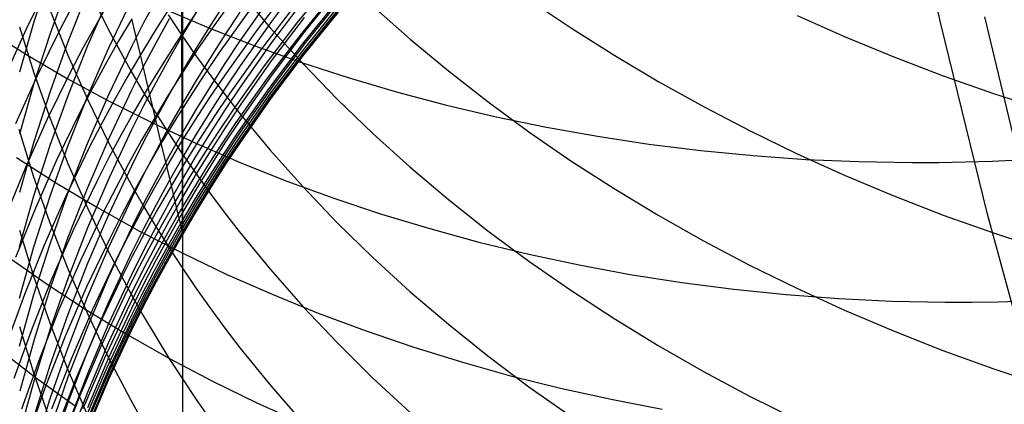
# Model space of a CAD drawing. Extents: x -383 to 1849, y -1185 to -529.
# Tile 466 of 656: x 439.55 to 448.39, y -1099.06 to -1095.61. Entities that reach past the tile are written whole.
import ezdxf

# ---------------------------------------------------------------- set-up
doc = ezdxf.new("R2010")
doc.units = 0
doc.layers.add('PREDEFINITO', color=7, linetype='CONTINUOUS')

msp = doc.modelspace()

# ---------------------------------------------------------------- linework, layer by layer
at = {"layer": 'PREDEFINITO'}
for p, q in [((447.8157, -1095.6485, 419.688), (447.4395, -1093.9322, 419.688)), ((441.0061, -1094.6624, 631.014), (441.0061, -1095.7486, 629.4611)), ((439.8271, -1095.1863, 603.8192), (439.6826, -1095.6318, 603.9616)), ((442.1058, -1095.2394, 585.8199), (441.8117, -1095.6271, 585.8547)), ((442.3489, -1095.2626, 568.8806), (442.0413, -1095.6393, 568.8398)), ((439.8221, -1095.2759, 553.3201), (439.612, -1095.6975, 553.194)), ((439.9869, -1095.2937, 602.1278), (439.8272, -1095.7366, 602.2598)), ((440.1551, -1095.3078, 626.9757), (440.3452, -1095.6918, 627.2091)), ((441.5707, -1095.2831, 562.7726), (441.2891, -1095.6748, 562.7028)), ((441.5226, -1095.3509, 631.4707), (441.8024, -1095.6836, 631.6914)), ((441.9697, -1095.3293, 565.8325), (441.6746, -1095.714, 565.7777)), ((442.4106, -1095.3472, 581.0338), (442.1036, -1095.7264, 581.0466)), ((440.1618, -1095.37, 600.4464), (439.9867, -1095.8096, 600.568)), ((440.3508, -1095.4166, 598.7729), (440.1602, -1095.8517, 598.8841)), ((440.5565, -1095.4366, 597.1097), (440.3506, -1095.8668, 597.2107)), ((440.7776, -1095.4298, 595.4557), (440.6652, -1095.6412, 595.501)), ((441.014, -1095.3973, 593.8115), (441.014, -1095.7509, 592.2498)), ((441.2283, -1095.4137, 561.2013), (441.0924, -1095.6122, 561.1623)), ((441.81, -1095.405, 587.407), (441.5301, -1095.8016, 587.4512)), ((442.1058, -1095.4292, 584.256), (441.8118, -1095.8176, 584.283)), ((442.3771, -1095.3724, 570.3835), (442.0694, -1095.75, 570.3485)), ((444.1276, -1095.4338, 636.2478), (444.5044, -1095.6886, 636.4318)), ((439.8271, -1095.5301, 624.9553), (439.9868, -1095.9297, 625.1876)), ((440.0309, -1095.4823, 554.873), (439.9202, -1095.6915, 554.8149)), ((440.3544, -1095.4537, 556.479), (440.2363, -1095.6601, 556.4261)), ((440.8901, -1095.5201, 559.6194), (440.7616, -1095.7223, 559.5756)), ((440.8489, -1095.5158, 512.6635), (441.2521, -1095.686, 512.4374)), ((441.3965, -1095.4578, 590.5887), (441.2653, -1095.6607, 590.6198)), ((441.6253, -1095.5132, 564.2733), (441.344, -1095.9061, 564.21)), ((442.01, -1095.4992, 567.335), (441.7151, -1095.8848, 567.2864)), ((442.3962, -1095.453, 571.887), (442.0886, -1095.8311, 571.8582)), ((442.4059, -1095.5011, 573.3838), (442.0987, -1095.8798, 573.3612)), ((442.4121, -1095.5212, 574.9415), (442.1048, -1095.9003, 574.9228)), ((442.413, -1095.453, 579.4534), (442.1056, -1095.8323, 579.4587)), ((442.4131, -1095.5215, 578.0203), (442.1057, -1095.9009, 578.0156)), ((442.7234, -1095.4898, 633.8923), (443.0556, -1095.7851, 634.0968)), ((440.5604, -1095.6031, 558.0277), (440.439, -1095.8087, 557.979)), ((440.6368, -1095.9267, 559.5312), (440.5605, -1095.6031, 558.0278)), ((440.8941, -1095.6056, 593.8517), (440.7782, -1095.8159, 593.8925)), ((440.8864, -1095.5695, 629.3473), (441.0061, -1095.7486, 629.4611)), ((441.0924, -1095.6122, 561.1623), (440.9601, -1095.8129, 561.1226)), ((441.1374, -1095.5441, 592.2137), (441.0139, -1095.7509, 592.2497)), ((441.5301, -1095.5456, 589.0057), (441.3954, -1095.7468, 589.0324)), ((442.1053, -1095.5915, 582.6503), (441.8113, -1095.9805, 582.6702)), ((442.4112, -1095.5456, 576.5803), (442.1042, -1095.9246, 576.5643)), ((446.5291, -1095.574, 638.8177), (446.9586, -1095.7651, 638.9615)), ((448.5182, -1096.8686, 509.9998), (448.2125, -1095.5849, 508.4513)), ((439.2524, -1095.6957, 515.3829), (439.6085, -1095.9201, 515.1292)), ((439.612, -1095.6975, 553.194), (439.417, -1096.1258, 553.0646)), ((439.553, -1095.6745, 622.9292), (439.6823, -1096.0877, 623.1587)), ((439.6826, -1095.6318, 603.9616), (439.5532, -1096.0821, 604.1056)), ((439.9202, -1095.6915, 554.8149), (439.7103, -1096.1152, 554.6962)), ((440.2363, -1095.6601, 556.4261), (440.1221, -1095.8685, 556.3723)), ((440.3452, -1095.6918, 627.2091), (440.5504, -1096.0697, 627.4389)), ((440.6652, -1095.6412, 595.501), (440.5566, -1095.8545, 595.5467)), ((441.2653, -1095.6607, 590.6198), (441.1378, -1095.8659, 590.6513)), ((441.2891, -1095.6748, 562.7028), (441.1536, -1095.8741, 562.6671)), ((441.2521, -1095.686, 512.4374), (441.6636, -1095.8459, 512.2188)), ((441.8117, -1095.6271, 585.8547), (441.5314, -1096.0244, 585.8905)), ((442.0413, -1095.6393, 568.8398), (441.7471, -1096.0258, 568.7974)), ((441.8024, -1095.6836, 631.6914), (442.0961, -1096.0083, 631.9068)), ((444.5044, -1095.6886, 636.4318), (444.8912, -1095.9338, 636.6088)), ((448.2347, -1097.3547, 419.688), (447.8157, -1095.6485, 419.688)), ((439.8272, -1095.7366, 602.2598), (439.6826, -1096.1849, 602.3934)), ((440.7616, -1095.7223, 559.5756), (440.6367, -1095.9267, 559.5311)), ((441.0139, -1095.7509, 592.2497), (440.8942, -1095.9599, 592.286)), ((441.0061, -1095.7486, 629.4611), (441.1297, -1095.9258, 629.5737)), ((441.0061, -1095.7486, 629.4611), (441.0136, -1097.8394, 626.2976)), ((441.014, -1095.7509, 592.2498), (441.0142, -1096.0732, 590.6832)), ((441.3954, -1095.7468, 589.0324), (441.2644, -1095.9503, 589.0593)), ((441.6746, -1095.714, 565.7777), (441.3933, -1096.1082, 565.7208)), ((442.0694, -1095.75, 570.3485), (441.775, -1096.1374, 570.3124)), ((442.1036, -1095.7264, 581.0466), (441.81, -1096.1156, 581.0598)), ((443.0556, -1095.7851, 634.0968), (443.3997, -1096.0716, 634.2951)), ((446.9586, -1095.7651, 638.9615), (447.3953, -1095.9454, 639.0972)), ((439.9867, -1095.8096, 600.568), (439.8269, -1096.2551, 600.6913)), ((440.1602, -1095.8517, 598.8841), (439.9848, -1096.2932, 598.997)), ((440.1221, -1095.8685, 556.3723), (440.0116, -1096.0787, 556.3178)), ((440.3506, -1095.8668, 597.2107), (440.1599, -1096.304, 597.3134)), ((440.439, -1095.8087, 557.979), (440.3214, -1096.0162, 557.9296)), ((440.5566, -1095.8545, 595.5467), (440.3507, -1096.2866, 595.6393)), ((440.7782, -1095.8159, 593.8925), (440.6661, -1096.0283, 593.9337)), ((440.9601, -1095.8129, 561.1226), (440.8315, -1096.0157, 561.0822)), ((441.1378, -1095.8659, 590.6513), (441.0141, -1096.0732, 590.6831)), ((441.1536, -1095.8741, 562.6671), (441.0217, -1096.0756, 562.6307)), ((441.5301, -1095.8016, 587.4512), (441.3955, -1096.0034, 587.4736)), ((441.7151, -1095.8848, 567.2864), (441.4339, -1096.2799, 567.236)), ((441.8118, -1095.8176, 584.283), (441.5315, -1096.2157, 584.3107)), ((441.6636, -1095.8459, 512.2188), (442.0829, -1095.9951, 512.0078)), ((442.0886, -1095.8311, 571.8582), (441.7943, -1096.2192, 571.8283)), ((442.0987, -1095.8798, 573.3612), (441.8049, -1096.2683, 573.3378)), ((442.1056, -1095.8323, 579.4587), (441.8116, -1096.2216, 579.4641)), ((439.6085, -1095.9201, 515.1292), (439.9753, -1096.1349, 514.8815)), ((439.9868, -1095.9297, 625.1876), (440.1618, -1096.324, 625.4168)), ((440.6367, -1095.9267, 559.5311), (440.5157, -1096.1332, 559.4859)), ((440.7067, -1096.2208, 561.0413), (440.6368, -1095.9267, 559.5312)), ((440.8942, -1095.9599, 592.286), (440.7783, -1096.171, 592.3227)), ((441.1297, -1095.9258, 629.5737), (441.257, -1096.1011, 629.6851)), ((441.2644, -1095.9503, 589.0593), (441.137, -1096.156, 589.0866)), ((441.344, -1095.9061, 564.21), (441.2086, -1096.106, 564.1775)), ((442.1042, -1095.9246, 576.5643), (441.8104, -1096.3135, 576.5479)), ((442.1048, -1095.9003, 574.9228), (441.8108, -1096.2893, 574.9036)), ((442.1057, -1095.9009, 578.0156), (441.8117, -1096.2902, 578.0107)), ((444.8912, -1095.9338, 636.6088), (445.2874, -1096.1692, 636.7787)), ((447.3953, -1095.9454, 639.0972), (447.8387, -1096.1148, 639.2246)), ((440.3214, -1096.0162, 557.9296), (440.2075, -1096.2258, 557.8793)), ((440.6661, -1096.0283, 593.9337), (440.5578, -1096.2426, 593.9753)), ((440.8315, -1096.0157, 561.0822), (440.7066, -1096.2208, 561.0412)), ((441.3955, -1096.0034, 587.4736), (441.2645, -1096.2075, 587.4964)), ((441.5314, -1096.0244, 585.8905), (441.3966, -1096.2265, 585.9087)), ((441.7471, -1096.0258, 568.7974), (441.4666, -1096.4219, 568.7535)), ((441.8113, -1095.9805, 582.6702), (441.5312, -1096.3791, 582.6906)), ((442.0829, -1095.9951, 512.0078), (442.5096, -1096.1335, 511.8048)), ((442.0961, -1096.0083, 631.9068), (442.4031, -1096.3248, 632.1168)), ((439.7103, -1096.1152, 554.6962), (439.5154, -1096.5456, 554.5745)), ((439.6823, -1096.0877, 623.1587), (439.8268, -1096.4966, 623.3857)), ((440.0116, -1096.0787, 556.3178), (439.802, -1096.5046, 556.2066)), ((439.9753, -1096.1349, 514.8815), (440.352, -1096.34, 514.6402)), ((440.5157, -1096.1332, 559.4859), (440.3985, -1096.3417, 559.4399)), ((440.5504, -1096.0697, 627.4389), (440.6588, -1096.2562, 627.5523)), ((441.0217, -1096.0756, 562.6307), (440.8935, -1096.2794, 562.5937)), ((441.0141, -1096.0732, 590.6831), (440.8941, -1096.2827, 590.7152)), ((441.0142, -1096.0732, 590.6832), (441.0134, -1096.364, 589.1143)), ((441.2086, -1096.106, 564.1775), (441.0769, -1096.3082, 564.1445)), ((441.257, -1096.1011, 629.6851), (441.388, -1096.2745, 629.7952)), ((441.3933, -1096.1082, 565.7208), (441.2579, -1096.3088, 565.6916)), ((441.775, -1096.1374, 570.3124), (441.4943, -1096.5343, 570.275)), ((441.81, -1096.1156, 581.0598), (441.5301, -1096.5144, 581.0732)), ((442.5096, -1096.1335, 511.8048), (442.9431, -1096.261, 511.6099)), ((443.3997, -1096.0716, 634.2951), (443.7552, -1096.349, 634.4872)), ((447.8387, -1096.1148, 639.2246), (448.2882, -1096.273, 639.3436)), ((439.6826, -1096.1849, 602.3934), (439.5533, -1096.6379, 602.5284)), ((440.2075, -1096.2258, 557.8793), (440.0975, -1096.4372, 557.8284)), ((440.7066, -1096.2208, 561.0412), (440.5855, -1096.4279, 560.9995)), ((440.7783, -1096.171, 592.3227), (440.6662, -1096.3841, 592.3597)), ((440.7691, -1096.4853, 562.5562), (440.7067, -1096.2208, 561.0413)), ((441.137, -1096.156, 589.0866), (441.0133, -1096.364, 589.1142)), ((441.2645, -1096.2075, 587.4964), (441.1372, -1096.4138, 587.5193)), ((441.3966, -1096.2265, 585.9087), (441.2654, -1096.431, 585.927)), ((441.5315, -1096.2157, 584.3107), (441.3967, -1096.4183, 584.3248)), ((441.7943, -1096.2192, 571.8283), (441.5138, -1096.6168, 571.7975)), ((441.8116, -1096.2216, 579.4641), (441.5313, -1096.6205, 579.4697)), ((445.2874, -1096.1692, 636.7787), (445.6927, -1096.3945, 636.9414)), ((439.8269, -1096.2551, 600.6913), (439.6822, -1096.7058, 600.816)), ((439.9848, -1096.2932, 598.997), (439.8246, -1096.7406, 599.1114)), ((440.1599, -1096.304, 597.3134), (439.9844, -1096.7476, 597.4175)), ((440.3507, -1096.2866, 595.6393), (440.1601, -1096.7258, 595.7333)), ((440.1618, -1096.324, 625.4168), (440.3519, -1096.7127, 625.6427)), ((440.5578, -1096.2426, 593.9753), (440.3526, -1096.6769, 594.0595)), ((440.6588, -1096.2562, 627.5523), (440.7709, -1096.441, 627.6647)), ((440.8935, -1096.2794, 562.5937), (440.769, -1096.4853, 562.5561)), ((440.8941, -1096.2827, 590.7152), (440.7779, -1096.4943, 590.7476)), ((441.0769, -1096.3082, 564.1445), (440.9488, -1096.5125, 564.1109)), ((441.2579, -1096.3088, 565.6916), (441.1262, -1096.5116, 565.662)), ((441.4339, -1096.2799, 567.236), (441.2986, -1096.481, 567.2102)), ((441.388, -1096.2745, 629.7952), (441.5226, -1096.4459, 629.9042)), ((441.8049, -1096.2683, 573.3378), (441.5248, -1096.6664, 573.3138)), ((441.8104, -1096.3135, 576.5479), (441.5305, -1096.7119, 576.531)), ((441.8108, -1096.2893, 574.9036), (441.5306, -1096.6879, 574.8838)), ((441.8117, -1096.2902, 578.0107), (441.5315, -1096.6893, 578.0057)), ((442.4031, -1096.3248, 632.1168), (442.7229, -1096.6328, 632.3211)), ((442.9431, -1096.261, 511.6099), (443.3831, -1096.3773, 511.4235)), ((448.2882, -1096.273, 639.3436), (448.7434, -1096.4197, 639.4541)), ((440.3985, -1096.3417, 559.4399), (440.285, -1096.5522, 559.3933)), ((440.352, -1096.34, 514.6402), (440.7384, -1096.535, 514.4054)), ((440.6662, -1096.3841, 592.3597), (440.5578, -1096.5992, 592.3971)), ((441.0133, -1096.364, 589.1142), (440.8935, -1096.5741, 589.142)), ((441.0134, -1096.364, 589.1143), (441.0137, -1096.6224, 587.5427)), ((441.1372, -1096.4138, 587.5193), (441.0136, -1096.6224, 587.5426)), ((441.5312, -1096.3791, 582.6906), (441.3964, -1096.5819, 582.701)), ((443.3831, -1096.3773, 511.4235), (443.8291, -1096.4823, 511.2457)), ((443.7552, -1096.349, 634.4872), (444.1217, -1096.6173, 634.6729)), ((445.6927, -1096.3945, 636.9414), (446.1066, -1096.6096, 637.0966)), ((439.802, -1096.5046, 556.2066), (439.6075, -1096.9373, 556.0924)), ((439.8268, -1096.4966, 623.3857), (439.9866, -1096.9007, 623.6101)), ((440.0975, -1096.4372, 557.8284), (439.8887, -1096.8656, 557.7245)), ((440.5855, -1096.4279, 560.9995), (440.4682, -1096.6372, 560.9572)), ((440.769, -1096.4853, 562.5561), (440.6483, -1096.6934, 562.5179)), ((440.7779, -1096.4943, 590.7476), (440.6656, -1096.708, 590.7804)), ((440.8245, -1096.7191, 564.0769), (440.7691, -1096.4853, 562.5562)), ((440.7709, -1096.441, 627.6647), (440.8868, -1096.6241, 627.776)), ((441.2654, -1096.431, 585.927), (441.1379, -1096.6377, 585.9456)), ((441.2986, -1096.481, 567.2102), (441.167, -1096.6843, 567.1839)), ((441.3967, -1096.4183, 584.3248), (441.2655, -1096.6231, 584.3391)), ((441.4666, -1096.4219, 568.7535), (441.3316, -1096.6234, 568.731)), ((441.5226, -1096.4459, 629.9042), (441.8024, -1096.7829, 630.1183)), ((443.8291, -1096.4823, 511.2457), (444.2807, -1096.5758, 511.0769)), ((439.5475, -1096.5932, 621.3523), (439.6766, -1097.0107, 621.5735)), ((440.285, -1096.5522, 559.3933), (440.1753, -1096.7647, 559.346)), ((440.7384, -1096.535, 514.4054), (441.134, -1096.7199, 514.1773)), ((440.8935, -1096.5741, 589.142), (440.7774, -1096.7864, 589.1702)), ((440.9488, -1096.5125, 564.1109), (440.8245, -1096.7191, 564.0768)), ((441.1262, -1096.5116, 565.662), (440.9982, -1096.7167, 565.6319)), ((441.3964, -1096.5819, 582.701), (441.2653, -1096.787, 582.7116)), ((441.4943, -1096.5343, 570.275), (441.3594, -1096.7363, 570.2558)), ((441.5301, -1096.5144, 581.0732), (441.3954, -1096.7173, 581.0801)), ((444.2807, -1096.5758, 511.0769), (444.7373, -1096.6576, 510.9172)), ((440.3526, -1096.6769, 594.0595), (440.1625, -1097.1182, 594.1451)), ((440.5578, -1096.5992, 592.3971), (440.3526, -1097.0351, 592.4728)), ((440.4682, -1096.6372, 560.9572), (440.3546, -1096.8484, 560.9142)), ((440.8868, -1096.6241, 627.776), (441.0066, -1096.8053, 627.8862)), ((441.0136, -1096.6224, 587.5426), (440.8938, -1096.8332, 587.566)), ((441.0137, -1096.6224, 587.5427), (441.0142, -1096.8466, 585.9646)), ((441.1379, -1096.6377, 585.9456), (441.0141, -1096.8466, 585.9644)), ((441.2655, -1096.6231, 584.3391), (441.1381, -1096.8303, 584.3535)), ((441.3316, -1096.6234, 568.731), (441.2003, -1096.8272, 568.7081)), ((441.5138, -1096.6168, 571.7975), (441.3789, -1096.8192, 571.7817)), ((441.5248, -1096.6664, 573.3138), (441.3901, -1096.869, 573.3015)), ((441.5313, -1096.6205, 579.4697), (441.3964, -1096.8235, 579.4725)), ((442.7229, -1096.6328, 632.3211), (443.0551, -1096.9321, 632.5197)), ((444.1217, -1096.6173, 634.6729), (444.4986, -1096.876, 634.852)), ((444.7373, -1096.6576, 510.9172), (445.1985, -1096.7275, 510.7669)), ((446.1066, -1096.6096, 637.0966), (446.5286, -1096.8143, 637.2443)), ((439.6822, -1096.7058, 600.816), (439.5529, -1097.1614, 600.9421)), ((439.8246, -1096.7406, 599.1114), (439.6796, -1097.1933, 599.2271)), ((439.9844, -1096.7476, 597.4175), (439.8242, -1097.1971, 597.5231)), ((440.1753, -1096.7647, 559.346), (439.9673, -1097.1951, 559.2495)), ((440.1601, -1096.7258, 595.7333), (439.9847, -1097.1714, 595.8288)), ((440.3519, -1096.7127, 625.6427), (440.5573, -1097.0951, 625.865)), ((440.6483, -1096.6934, 562.5179), (440.5314, -1096.9035, 562.4791)), ((440.6656, -1096.708, 590.7804), (440.557, -1096.9236, 590.8134)), ((440.8245, -1096.7191, 564.0768), (440.7039, -1096.9278, 564.0422)), ((440.8739, -1096.924, 565.6014), (440.8245, -1096.7191, 564.0769)), ((440.9982, -1096.7167, 565.6319), (440.8739, -1096.924, 565.6012)), ((441.167, -1096.6843, 567.1839), (441.039, -1096.8898, 567.1573)), ((441.134, -1096.7199, 514.1773), (441.5382, -1096.8945, 513.9563)), ((441.3594, -1096.7363, 570.2558), (441.228, -1096.9406, 570.2364)), ((441.3954, -1096.7173, 581.0801), (441.2644, -1096.9226, 581.087)), ((441.5305, -1096.7119, 576.531), (441.3958, -1096.9147, 576.5225)), ((441.5306, -1096.6879, 574.8838), (441.3959, -1096.8907, 574.8737)), ((441.5315, -1096.6893, 578.0057), (441.3967, -1096.8923, 578.0032)), ((445.1985, -1096.7275, 510.7669), (445.6639, -1096.7853, 510.6264)), ((439.5262, -1096.8484, 516.8904), (439.8835, -1097.0776, 516.6427)), ((440.3546, -1096.8484, 560.9142), (440.2449, -1097.0616, 560.8706)), ((440.7774, -1096.7864, 589.1702), (440.6652, -1097.0006, 589.1986)), ((440.8938, -1096.8332, 587.566), (440.7779, -1097.0461, 587.5898)), ((441.0141, -1096.8466, 585.9644), (440.8941, -1097.0577, 585.9834)), ((441.0066, -1096.8053, 627.8862), (441.1301, -1096.9847, 627.9952)), ((441.0142, -1096.8466, 585.9646), (441.0144, -1097.0396, 584.3683)), ((441.1381, -1096.8303, 584.3535), (441.0143, -1097.0396, 584.3681)), ((441.2003, -1096.8272, 568.7081), (441.0726, -1097.0332, 568.6849)), ((441.2653, -1096.787, 582.7116), (441.1379, -1096.9945, 582.7222)), ((441.3789, -1096.8192, 571.7817), (441.2476, -1097.0238, 571.7657)), ((441.3964, -1096.8235, 579.4725), (441.2653, -1097.0288, 579.4754)), ((441.8024, -1096.7829, 630.1183), (442.0961, -1097.1118, 630.3272)), ((445.6639, -1096.7853, 510.6264), (446.133, -1096.8309, 510.4957)), ((446.133, -1096.8309, 510.4957), (446.6054, -1096.8641, 510.3752)), ((446.5286, -1096.8143, 637.2443), (446.9581, -1097.0082, 637.3843)), ((439.6075, -1096.9373, 556.0924), (439.4282, -1097.3762, 555.9756)), ((439.8887, -1096.8656, 557.7245), (439.6951, -1097.3008, 557.6179)), ((439.9866, -1096.9007, 623.6101), (440.1615, -1097.2995, 623.8315)), ((440.557, -1096.9236, 590.8134), (440.3513, -1097.3605, 590.8804)), ((440.5314, -1096.9035, 562.4791), (440.4183, -1097.1157, 562.4397)), ((440.7039, -1096.9278, 564.0422), (440.5871, -1097.1386, 564.007)), ((440.8739, -1096.924, 565.6012), (440.7533, -1097.1334, 565.5702)), ((440.9148, -1097.0976, 567.1303), (440.8739, -1096.924, 565.6014)), ((441.039, -1096.8898, 567.1573), (440.9147, -1097.0976, 567.1302)), ((441.228, -1096.9406, 570.2364), (441.1003, -1097.1472, 570.2166)), ((441.2644, -1096.9226, 581.087), (441.1371, -1097.1301, 581.094)), ((441.3901, -1096.869, 573.3015), (441.259, -1097.0739, 573.289)), ((441.3959, -1096.8907, 574.8737), (441.2647, -1097.0958, 574.8635)), ((441.3958, -1096.9147, 576.5225), (441.2648, -1097.1197, 576.5138)), ((441.3967, -1096.8923, 578.0032), (441.2656, -1097.0976, 578.0006)), ((441.5382, -1096.8945, 513.9563), (441.9507, -1097.0585, 513.7426)), ((443.0551, -1096.9321, 632.5197), (443.3992, -1097.2225, 632.7123)), ((444.4986, -1096.876, 634.852), (444.8856, -1097.125, 635.0244)), ((446.6054, -1096.8641, 510.3752), (447.0805, -1096.8846, 510.2651)), ((447.0805, -1096.8846, 510.2651), (447.558, -1096.8923, 510.1657)), ((447.558, -1096.8923, 510.1657), (447.7975, -1096.8913, 510.1201)), ((447.7975, -1096.8913, 510.1201), (448.0374, -1096.887, 510.0772)), ((448.0374, -1096.887, 510.0772), (448.2777, -1096.8795, 510.0371)), ((448.2777, -1096.8795, 510.0371), (448.5182, -1096.8686, 509.9998)), ((439.6766, -1097.0107, 621.5735), (439.821, -1097.4238, 621.7923)), ((440.3526, -1097.0351, 592.4728), (440.1626, -1097.478, 592.5497)), ((440.6652, -1097.0006, 589.1986), (440.5567, -1097.2169, 589.2272)), ((441.0726, -1097.0332, 568.6849), (440.9487, -1097.2415, 568.6614)), ((441.1379, -1096.9945, 582.7222), (441.0142, -1097.2041, 582.7329)), ((441.2476, -1097.0238, 571.7657), (441.12, -1097.2307, 571.7494)), ((441.1301, -1096.9847, 627.9952), (441.2574, -1097.1622, 628.1031)), ((441.2653, -1097.0288, 579.4754), (441.1377, -1097.2363, 579.4783)), ((446.9581, -1097.0082, 637.3843), (447.3948, -1097.1913, 637.5164)), ((439.8835, -1097.0776, 516.6427), (440.2513, -1097.2971, 516.4009)), ((440.1625, -1097.1182, 594.1451), (439.9877, -1097.566, 594.232)), ((440.2449, -1097.0616, 560.8706), (440.0367, -1097.4934, 560.7818)), ((440.4183, -1097.1157, 562.4397), (440.3089, -1097.3298, 562.3999)), ((440.5573, -1097.0951, 625.865), (440.6657, -1097.2838, 625.9747)), ((440.7779, -1097.0461, 587.5898), (440.6657, -1097.261, 587.6137)), ((440.8941, -1097.0577, 585.9834), (440.778, -1097.271, 586.0026)), ((440.9147, -1097.0976, 567.1302), (440.7943, -1097.3075, 567.1027)), ((441.0143, -1097.0396, 584.3681), (440.8944, -1097.2512, 584.3828)), ((440.9488, -1097.2415, 568.6615), (440.9148, -1097.0976, 567.1303)), ((441.0144, -1097.0396, 584.3683), (441.0143, -1097.2041, 582.7331)), ((441.259, -1097.0739, 573.289), (441.1315, -1097.281, 573.2764)), ((441.2647, -1097.0958, 574.8635), (441.1373, -1097.3032, 574.8532)), ((441.2648, -1097.1197, 576.5138), (441.1374, -1097.3271, 576.5051)), ((441.2656, -1097.0976, 578.0006), (441.1381, -1097.3052, 577.998)), ((441.9507, -1097.0585, 513.7426), (442.371, -1097.2117, 513.5364)), ((442.0961, -1097.1118, 630.3272), (442.4031, -1097.4324, 630.5309)), ((439.6796, -1097.1933, 599.2271), (439.5499, -1097.6508, 599.344)), ((439.8242, -1097.1971, 597.5231), (439.6792, -1097.652, 597.6298)), ((439.9673, -1097.1951, 559.2495), (439.7744, -1097.6323, 559.1506)), ((439.9847, -1097.1714, 595.8288), (439.8245, -1097.6229, 595.9255)), ((440.5871, -1097.1386, 564.007), (440.4741, -1097.3514, 563.9714)), ((440.7533, -1097.1334, 565.5702), (440.6366, -1097.345, 565.5386)), ((441.0142, -1097.2041, 582.7329), (440.8943, -1097.416, 582.7438)), ((441.1003, -1097.1472, 570.2166), (440.9764, -1097.356, 570.1966)), ((441.1371, -1097.1301, 581.094), (441.0135, -1097.3399, 581.1011)), ((441.0143, -1097.2041, 582.7331), (441.0141, -1097.4461, 579.4814)), ((441.2574, -1097.1622, 628.1031), (441.3884, -1097.3377, 628.2098)), ((442.371, -1097.2117, 513.5364), (442.7986, -1097.354, 513.3379)), ((444.8856, -1097.125, 635.0244), (445.282, -1097.364, 635.19)), ((447.3948, -1097.1913, 637.5164), (447.8382, -1097.3632, 637.6405)), ((440.1615, -1097.2995, 623.8315), (440.3517, -1097.6925, 624.0498)), ((440.2513, -1097.2971, 516.4009), (440.6291, -1097.5066, 516.1653)), ((440.5567, -1097.2169, 589.2272), (440.3511, -1097.6551, 589.2853)), ((440.6657, -1097.261, 587.6137), (440.5573, -1097.478, 587.6378)), ((440.778, -1097.271, 586.0026), (440.6656, -1097.4863, 586.022)), ((440.6657, -1097.2838, 625.9747), (440.7778, -1097.4708, 626.0834)), ((440.8944, -1097.2512, 584.3828), (440.7783, -1097.4649, 584.3977)), ((440.9487, -1097.2415, 568.6614), (440.8285, -1097.4519, 568.6374)), ((440.9765, -1097.356, 570.1967), (440.9488, -1097.2415, 568.6615)), ((441.12, -1097.2307, 571.7494), (440.9962, -1097.4399, 571.7329)), ((441.1315, -1097.281, 573.2764), (441.0078, -1097.4904, 573.2636)), ((441.1377, -1097.2363, 579.4783), (441.014, -1097.4461, 579.4812)), ((443.3992, -1097.2225, 632.7123), (443.7548, -1097.5038, 632.8989)), ((439.6951, -1097.3008, 557.6179), (439.5167, -1097.7424, 557.5087)), ((440.3089, -1097.3298, 562.3999), (440.1016, -1097.7636, 562.3185)), ((440.3513, -1097.3605, 590.8804), (440.1608, -1097.8045, 590.9485)), ((440.4741, -1097.3514, 563.9714), (440.3649, -1097.5662, 563.9352)), ((440.6366, -1097.345, 565.5386), (440.5237, -1097.5586, 565.5066)), ((440.7943, -1097.3075, 567.1027), (440.6776, -1097.5195, 567.0748)), ((440.9764, -1097.356, 570.1966), (440.8563, -1097.567, 570.1762)), ((441.0135, -1097.3399, 581.1011), (440.8938, -1097.5518, 581.1083)), ((440.9963, -1097.4399, 571.733), (440.9765, -1097.356, 570.1967)), ((441.1373, -1097.3032, 574.8532), (441.0136, -1097.5129, 574.8428)), ((441.1374, -1097.3271, 576.5051), (441.0138, -1097.5366, 576.4962)), ((441.1381, -1097.3052, 577.998), (441.0144, -1097.5151, 577.9954)), ((441.3884, -1097.3377, 628.2098), (441.523, -1097.5113, 628.3154)), ((442.7986, -1097.354, 513.3379), (443.2331, -1097.4852, 513.1474)), ((445.282, -1097.364, 635.19), (445.6875, -1097.593, 635.3485)), ((447.8382, -1097.3632, 637.6405), (448.2878, -1097.5237, 637.7564)), ((448.696, -1099.0488, 419.688), (448.2347, -1097.3547, 419.688)), ((439.821, -1097.4238, 621.7923), (439.9806, -1097.832, 622.0086)), ((440.7783, -1097.4649, 584.3977), (440.666, -1097.6806, 584.4128)), ((440.8285, -1097.4519, 568.6374), (440.7122, -1097.6644, 568.6132)), ((440.7778, -1097.4708, 626.0834), (440.8938, -1097.656, 626.1911)), ((440.8943, -1097.416, 582.7438), (440.7782, -1097.6299, 582.7548)), ((440.9962, -1097.4399, 571.7329), (440.8761, -1097.6512, 571.7162)), ((441.014, -1097.4461, 579.4812), (440.894, -1097.658, 579.4842)), ((441.0137, -1097.5129, 574.8429), (440.9963, -1097.4399, 571.733)), ((441.0141, -1097.4461, 579.4814), (441.0144, -1097.5151, 577.9955)), ((442.4031, -1097.4324, 630.5309), (442.7229, -1097.7444, 630.7291)), ((439.5529, -1097.4977, 619.7673), (439.6823, -1097.9197, 619.9803)), ((440.0367, -1097.4934, 560.7818), (439.8438, -1097.9322, 560.6906)), ((440.1626, -1097.478, 592.5497), (439.9878, -1097.9274, 592.6278)), ((440.5573, -1097.478, 587.6378), (440.3519, -1097.9175, 587.6868)), ((440.5237, -1097.5586, 565.5066), (440.4146, -1097.7741, 565.4742)), ((440.6656, -1097.4863, 586.022), (440.557, -1097.7035, 586.0415)), ((440.6776, -1097.5195, 567.0748), (440.5647, -1097.7336, 567.0465)), ((440.6291, -1097.5066, 516.1653), (441.0165, -1097.7061, 515.9361)), ((440.8938, -1097.5518, 581.1083), (440.7778, -1097.7659, 581.1155)), ((441.0078, -1097.4904, 573.2636), (440.8879, -1097.7019, 573.2506)), ((441.0136, -1097.5129, 574.8428), (440.8937, -1097.7247, 574.8322)), ((441.0138, -1097.5366, 576.4962), (440.8939, -1097.7484, 576.4873)), ((441.0144, -1097.5151, 577.9954), (440.8944, -1097.7272, 577.9927)), ((441.0141, -1097.5327, 577.2633), (441.0137, -1097.5129, 574.8429)), ((441.0144, -1097.5151, 577.9955), (441.0141, -1097.5327, 577.2633)), ((441.523, -1097.5113, 628.3154), (441.8029, -1097.8524, 628.5228)), ((443.2331, -1097.4852, 513.1474), (443.674, -1097.6051, 512.9652)), ((443.7548, -1097.5038, 632.8989), (444.1212, -1097.7756, 633.0793)), ((448.2878, -1097.5237, 637.7564), (448.7431, -1097.6727, 637.8639)), ((439.6792, -1097.652, 597.6298), (439.5494, -1098.1117, 597.7378)), ((439.7744, -1097.6323, 559.1506), (439.5966, -1098.0759, 559.0493)), ((439.8245, -1097.6229, 595.9255), (439.6796, -1098.0798, 596.0234)), ((439.9877, -1097.566, 594.232), (439.8281, -1098.0198, 594.32)), ((440.3649, -1097.5662, 563.9352), (440.1578, -1098.0013, 563.8614)), ((440.7782, -1097.6299, 582.7548), (440.666, -1097.846, 582.7659)), ((440.8563, -1097.567, 570.1762), (440.74, -1097.7801, 570.1556)), ((440.8761, -1097.6512, 571.7162), (440.7599, -1097.8647, 571.6993)), ((443.674, -1097.6051, 512.9652), (444.1208, -1097.7135, 512.7914)), ((445.6875, -1097.593, 635.3485), (446.1016, -1097.8115, 635.4998)), ((439.4464, -1097.7351, 518.6642), (439.7932, -1097.9783, 518.4173)), ((440.3511, -1097.6551, 589.2853), (440.1608, -1098.1004, 589.3443)), ((440.557, -1097.7035, 586.0415), (440.3513, -1098.1438, 586.0811)), ((440.3517, -1097.6925, 624.0498), (440.557, -1098.0792, 624.2645)), ((440.5647, -1097.7336, 567.0465), (440.4557, -1097.9496, 567.0178)), ((440.666, -1097.6806, 584.4128), (440.5575, -1097.8984, 584.4279)), ((440.7122, -1097.6644, 568.6132), (440.5996, -1097.879, 568.5886)), ((440.8879, -1097.7019, 573.2506), (440.7718, -1097.9156, 573.2375)), ((440.8937, -1097.7247, 574.8322), (440.7776, -1097.9387, 574.8215)), ((440.894, -1097.658, 579.4842), (440.7778, -1097.8721, 579.4872)), ((440.8944, -1097.7272, 577.9927), (440.7783, -1097.9414, 577.99)), ((440.8938, -1097.656, 626.1911), (441.0136, -1097.8394, 626.2976)), ((441.0165, -1097.7061, 515.9361), (441.413, -1097.8953, 515.7135)), ((444.1208, -1097.7135, 512.7914), (444.5731, -1097.8102, 512.6264)), ((440.1016, -1097.7636, 562.3185), (439.9094, -1098.2044, 562.235)), ((440.1608, -1097.8045, 590.9485), (439.9855, -1098.255, 591.0176)), ((440.4146, -1097.7741, 565.4742), (440.2078, -1098.2108, 565.408)), ((440.74, -1097.7801, 570.1556), (440.6274, -1097.9953, 570.1347)), ((440.7778, -1097.7659, 581.1155), (440.6656, -1097.9821, 581.1228)), ((440.8939, -1097.7484, 576.4873), (440.7779, -1097.9622, 576.4782)), ((442.7229, -1097.7444, 630.7291), (443.0551, -1098.0475, 630.9217)), ((444.1212, -1097.7756, 633.0793), (444.4982, -1098.0379, 633.2533)), ((444.5731, -1097.8102, 512.6264), (445.0305, -1097.895, 512.4704)), ((446.1016, -1097.8115, 635.4998), (446.5238, -1098.0194, 635.6437)), ((439.9806, -1097.832, 622.0086), (440.1554, -1098.235, 622.2221)), ((440.3519, -1097.9175, 587.6868), (440.1617, -1098.3642, 587.7365)), ((440.5575, -1097.8984, 584.4279), (440.3519, -1098.3396, 584.4586)), ((440.5996, -1097.879, 568.5886), (440.4908, -1098.0955, 568.5637)), ((440.666, -1097.846, 582.7659), (440.5575, -1098.064, 582.777)), ((440.7599, -1097.8647, 571.6993), (440.6475, -1098.0802, 571.6821)), ((440.7718, -1097.9156, 573.2375), (440.6594, -1098.1313, 573.2242)), ((440.7778, -1097.8721, 579.4872), (440.6655, -1098.0883, 579.4902)), ((441.0136, -1097.8394, 626.2976), (441.0133, -1098.8319, 624.6824)), ((441.0136, -1097.8394, 626.2976), (441.1372, -1098.0208, 626.4031)), ((441.413, -1097.8953, 515.7135), (441.8182, -1098.074, 515.4978)), ((441.8029, -1097.8524, 628.5228), (442.0965, -1098.1854, 628.7252)), ((445.0305, -1097.895, 512.4704), (445.4924, -1097.9678, 512.3236)), ((439.8438, -1097.9322, 560.6906), (439.666, -1098.3773, 560.5973)), ((439.6823, -1097.9197, 619.9803), (439.8268, -1098.3372, 620.1911)), ((439.7932, -1097.9783, 518.4173), (440.1509, -1098.2118, 518.176)), ((439.9878, -1097.9274, 592.6278), (439.8281, -1098.3828, 592.707)), ((440.1578, -1098.0013, 563.8614), (439.9659, -1098.4434, 563.7858)), ((440.4557, -1097.9496, 567.0178), (440.2489, -1098.3873, 566.9593)), ((440.6274, -1097.9953, 570.1347), (440.5187, -1098.2124, 570.1135)), ((440.6656, -1097.9821, 581.1228), (440.5572, -1098.2003, 581.1302)), ((440.7776, -1097.9387, 574.8215), (440.6653, -1098.1547, 574.8107)), ((440.7779, -1097.9622, 576.4782), (440.6656, -1098.1782, 576.4691)), ((440.7783, -1097.9414, 577.99), (440.666, -1098.1576, 577.9873)), ((445.4924, -1097.9678, 512.3236), (445.9585, -1098.0283, 512.1862)), ((439.5966, -1098.0759, 559.0493), (439.434, -1098.5254, 558.9459)), ((439.6796, -1098.0798, 596.0234), (439.5498, -1098.5416, 596.1223)), ((439.8281, -1098.0198, 594.32), (439.6836, -1098.479, 594.409)), ((440.5575, -1098.064, 582.777), (440.352, -1098.5058, 582.7997)), ((440.6475, -1098.0802, 571.6821), (440.5388, -1098.2977, 571.6647)), ((440.6655, -1098.0883, 579.4902), (440.5569, -1098.3065, 579.4932)), ((440.557, -1098.0792, 624.2645), (440.6654, -1098.27, 624.3704)), ((441.1372, -1098.0208, 626.4031), (441.2645, -1098.2004, 626.5075)), ((441.8182, -1098.074, 515.4978), (442.2316, -1098.242, 515.2891)), ((443.0551, -1098.0475, 630.9217), (443.3992, -1098.3417, 631.1086)), ((444.4982, -1098.0379, 633.2533), (444.8852, -1098.2903, 633.4207)), ((445.9585, -1098.0283, 512.1862), (446.4282, -1098.0763, 512.0586)), ((446.4282, -1098.0763, 512.0586), (446.9011, -1098.1117, 511.9409)), ((446.5238, -1098.0194, 635.6437), (446.9536, -1098.2164, 635.7801)), ((440.1608, -1098.1004, 589.3443), (439.9856, -1098.5522, 589.4042)), ((440.3513, -1098.1438, 586.0811), (440.1609, -1098.5912, 586.1214)), ((440.4908, -1098.0955, 568.5637), (440.2847, -1098.5343, 568.5129)), ((440.6594, -1098.1313, 573.2242), (440.5509, -1098.3491, 573.2107)), ((440.6653, -1098.1547, 574.8107), (440.5568, -1098.3728, 574.7998)), ((440.6656, -1098.1782, 576.4691), (440.5571, -1098.3961, 576.4599)), ((440.666, -1098.1576, 577.9873), (440.5575, -1098.3759, 577.9846)), ((446.9011, -1098.1117, 511.9409), (447.3768, -1098.1343, 511.8334)), ((447.3768, -1098.1343, 511.8334), (447.8548, -1098.1439, 511.7363)), ((447.8548, -1098.1439, 511.7363), (448.0945, -1098.1437, 511.6918)), ((448.0945, -1098.1437, 511.6918), (448.3346, -1098.1402, 511.6499)), ((448.3346, -1098.1402, 511.6499), (448.575, -1098.1334, 511.6108)), ((439.9094, -1098.2044, 562.235), (439.7324, -1098.6516, 562.1496)), ((439.9855, -1098.255, 591.0176), (439.8255, -1098.7114, 591.0875)), ((440.2078, -1098.2108, 565.408), (440.0162, -1098.6546, 565.3402)), ((440.1509, -1098.2118, 518.176), (440.519, -1098.4356, 517.9405)), ((440.1554, -1098.235, 622.2221), (440.3455, -1098.6321, 622.4325)), ((440.5187, -1098.2124, 570.1135), (440.3127, -1098.6524, 570.0704)), ((440.5572, -1098.2003, 581.1302), (440.3518, -1098.6423, 581.1451)), ((440.6654, -1098.27, 624.3704), (440.7776, -1098.4591, 624.4754)), ((441.2645, -1098.2004, 626.5075), (441.3954, -1098.3779, 626.6107)), ((442.0965, -1098.1854, 628.7252), (442.4035, -1098.5098, 628.9225)), ((442.2316, -1098.242, 515.2891), (442.6527, -1098.3991, 515.0878)), ((446.9536, -1098.2164, 635.7801), (447.3906, -1098.4024, 635.9089)), ((439.8268, -1098.3372, 620.1911), (439.9866, -1098.7498, 620.3994)), ((440.3519, -1098.3396, 584.4586), (440.1616, -1098.788, 584.4899)), ((440.5388, -1098.2977, 571.6647), (440.333, -1098.7385, 571.6293)), ((440.5509, -1098.3491, 573.2107), (440.3452, -1098.7902, 573.1834)), ((440.5569, -1098.3065, 579.4932), (440.3512, -1098.7485, 579.4994)), ((443.3992, -1098.3417, 631.1086), (443.7548, -1098.6265, 631.2896)), ((444.8852, -1098.2903, 633.4207), (445.2816, -1098.5326, 633.5815)), ((439.666, -1098.3773, 560.5973), (439.5033, -1098.8283, 560.5021)), ((439.5531, -1098.362, 618.161), (439.6825, -1098.7881, 618.3656)), ((439.8281, -1098.3828, 592.707), (439.6837, -1098.8437, 592.787)), ((439.9659, -1098.4434, 563.7858), (439.7891, -1098.8919, 563.7085)), ((440.1617, -1098.3642, 587.7365), (439.9867, -1098.8175, 587.787)), ((440.2489, -1098.3873, 566.9593), (440.0574, -1098.832, 566.8994)), ((440.5568, -1098.3728, 574.7998), (440.3513, -1098.8146, 574.7776)), ((440.5571, -1098.3961, 576.4599), (440.3516, -1098.8376, 576.4412)), ((440.5575, -1098.3759, 577.9846), (440.352, -1098.8182, 577.9791)), ((440.519, -1098.4356, 517.9405), (440.8972, -1098.6492, 517.7111)), ((441.3954, -1098.3779, 626.6107), (441.5301, -1098.5535, 626.7127)), ((442.6527, -1098.3991, 515.0878), (443.0812, -1098.5451, 514.8941)), ((447.3906, -1098.4024, 635.9089), (447.8342, -1098.577, 636.0299)), ((439.6836, -1098.479, 594.409), (439.5544, -1098.943, 594.4991)), ((440.2847, -1098.5343, 568.5129), (440.0937, -1098.9801, 568.4609)), ((440.352, -1098.5058, 582.7997), (440.1618, -1098.9548, 582.8227)), ((440.7776, -1098.4591, 624.4754), (440.8935, -1098.6464, 624.5794)), ((442.4035, -1098.5098, 628.9225), (442.7234, -1098.8257, 629.1145)), ((445.2816, -1098.5326, 633.5815), (445.6872, -1098.7647, 633.7354)), ((439.3689, -1098.5678, 520.4582), (439.7054, -1098.8252, 520.2125)), ((439.9856, -1098.5522, 589.4042), (439.8256, -1099.01, 589.4649)), ((440.1609, -1098.5912, 586.1214), (439.9856, -1099.0451, 586.1622)), ((441.5301, -1098.5535, 626.7127), (441.8099, -1098.8985, 626.9132)), ((443.0812, -1098.5451, 514.8941), (443.5164, -1098.6799, 514.7082)), ((447.8342, -1098.577, 636.0299), (448.2841, -1098.7402, 636.1428)), ((439.7324, -1098.6516, 562.1496), (439.5705, -1099.1047, 562.0624)), ((439.8255, -1098.7114, 591.0875), (439.6806, -1099.1733, 591.1584)), ((440.0162, -1098.6546, 565.3402), (439.8398, -1099.1049, 565.2709)), ((440.3127, -1098.6524, 570.0704), (440.122, -1099.0995, 570.0262)), ((440.3518, -1098.6423, 581.1451), (440.1616, -1099.0915, 581.1603)), ((440.3455, -1098.6321, 622.4325), (440.5507, -1099.0229, 622.6395)), ((440.8935, -1098.6464, 624.5794), (441.0133, -1098.8319, 624.6824)), ((440.8972, -1098.6492, 517.7111), (441.2849, -1098.8527, 517.4878)), ((443.5164, -1098.6799, 514.7082), (443.9581, -1098.8032, 514.5304)), ((443.7548, -1098.6265, 631.2896), (444.1212, -1098.9019, 631.4645)), ((439.6825, -1098.7881, 618.3656), (439.827, -1099.2097, 618.5681)), ((440.1616, -1098.788, 584.4899), (439.9865, -1099.243, 584.5216)), ((439.9866, -1098.7498, 620.3994), (440.1615, -1099.157, 620.6049)), ((440.333, -1098.7385, 571.6293), (440.1424, -1099.1864, 571.5932)), ((440.3452, -1098.7902, 573.1834), (440.1547, -1099.2385, 573.1555)), ((440.3512, -1098.7485, 579.4994), (440.1608, -1099.1976, 579.5057)), ((445.6872, -1098.7647, 633.7354), (446.1013, -1098.9862, 633.8823)), ((448.2841, -1098.7402, 636.1428), (448.7397, -1098.8916, 636.2477)), ((439.6837, -1098.8437, 592.787), (439.5545, -1099.3094, 592.8679)), ((439.7054, -1098.8252, 520.2125), (440.0534, -1099.0731, 519.972)), ((439.9867, -1098.8175, 587.787), (439.827, -1099.2769, 587.8382)), ((440.0574, -1098.832, 566.8994), (439.881, -1099.2832, 566.8382)), ((440.3513, -1098.8146, 574.7776), (440.161, -1099.2635, 574.7551)), ((440.3516, -1098.8376, 576.4412), (440.1613, -1099.2863, 576.4223)), ((440.352, -1098.8182, 577.9791), (440.1617, -1099.2676, 577.9734)), ((441.0133, -1098.8319, 624.6824), (441.1369, -1099.0154, 624.7843)), ((441.0133, -1098.8319, 624.6824), (441.0133, -1100.7217, 621.3947)), ((441.2849, -1098.8527, 517.4878), (441.6817, -1099.0457, 517.2711)), ((442.7234, -1098.8257, 629.1145), (443.0556, -1099.1326, 629.3011)), ((443.9581, -1098.8032, 514.5304), (444.4056, -1098.9149, 514.3608)), ((439.7891, -1098.8919, 563.7085), (439.6275, -1099.3464, 563.6295)), ((440.1618, -1098.9548, 582.8227), (439.9868, -1099.4104, 582.8461)), ((441.8099, -1098.8985, 626.9132), (442.1035, -1099.2351, 627.1089)), ((444.1212, -1098.9019, 631.4645), (444.4982, -1099.1676, 631.6333)), ((444.4056, -1098.9149, 514.3608), (444.8586, -1099.0147, 514.1998)), ((439.8256, -1099.01, 589.4649), (439.6808, -1099.4732, 589.5263)), ((439.9856, -1099.0451, 586.1622), (439.8256, -1099.5051, 586.2036)), ((440.0937, -1098.9801, 568.4609), (439.9179, -1099.4324, 568.4077)), ((440.5507, -1099.0229, 622.6395), (440.659, -1099.2158, 622.7417)), ((441.1369, -1099.0154, 624.7843), (441.2642, -1099.1969, 624.8851)), ((441.6817, -1099.0457, 517.2711), (442.0871, -1099.2281, 517.061)), ((444.8586, -1099.0147, 514.1998), (445.3166, -1099.1024, 514.0475)), ((446.1013, -1098.9862, 633.8823), (446.5235, -1099.1969, 634.0221))]:
    msp.add_line(p, q, dxfattribs=at)

doc.saveas('drawing.dxf')
